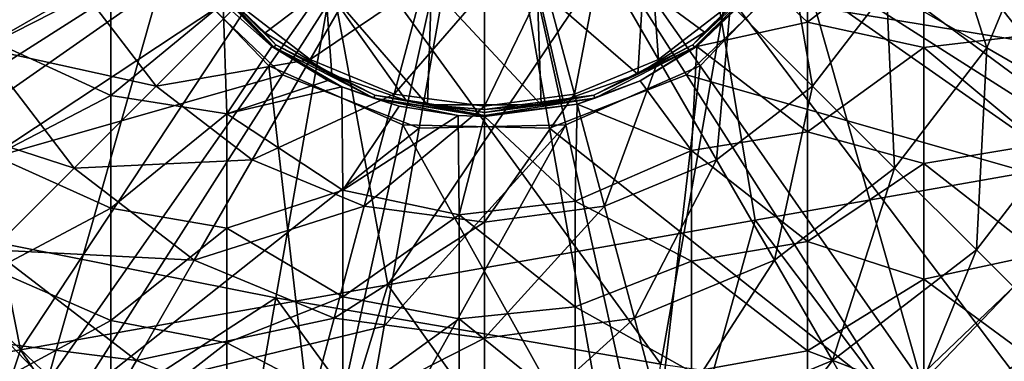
# Model space of a CAD drawing. Extents: x -65 to 803, y -691 to 80.
# Tile 258 of 281: x 728.03 to 750.44, y -133.49 to -125.72. Entities that reach past the tile are written whole.
import ezdxf

# ---------------------------------------------------------------- set-up
doc = ezdxf.new("R2010")
doc.units = 0
doc.header["$LTSCALE"] = 101.851852
for name, color, linetype in [('182', 7, 'CONTINUOUS'), ('183', 7, 'CONTINUOUS'), ('184', 7, 'CONTINUOUS'), ('185', 7, 'CONTINUOUS'), ('213', 7, 'CONTINUOUS'), ('256', 7, 'CONTINUOUS'), ('268', 7, 'CONTINUOUS'), ('338', 7, 'CONTINUOUS'), ('349', 7, 'CONTINUOUS'), ('350', 7, 'CONTINUOUS')]:
    doc.layers.add(name, color=color, linetype=linetype)

msp = doc.modelspace()

# ---------------------------------------------------------------- linework, layer by layer
at = {"layer": '182', "color": 7, "linetype": 'CONTINUOUS'}
for points in [[(745.96, -125.78, -46.7), (745.962, -123.289, -46.7), (744.98, -124.854, -46.7), (745.96, -125.78, -46.7)], [(745.96, -125.78, -46.7), (748.603, -123.713, -46.7), (745.962, -123.289, -46.7), (745.96, -125.78, -46.7)], [(727.46, -126.234, -46.7), (730.103, -124.886, -46.7), (727.46, -123.646, -46.7), (727.46, -126.234, -46.7)], [(751.246, -123.532, -46.7), (748.603, -123.713, -46.7), (751.246, -126.041, -46.7), (751.246, -123.532, -46.7)], [(748.603, -126.352, -46.7), (748.603, -123.713, -46.7), (745.96, -125.78, -46.7), (748.603, -126.352, -46.7)], [(748.603, -123.713, -46.7), (748.603, -126.352, -46.7), (751.246, -126.041, -46.7), (748.603, -123.713, -46.7)], [(730.103, -127.446, -46.7), (730.103, -124.886, -46.7), (727.46, -126.234, -46.7), (730.103, -127.446, -46.7)], [(730.103, -127.446, -46.7), (732.661, -125.349, -46.7), (730.103, -124.886, -46.7), (730.103, -127.446, -46.7)], [(743.442, -126.333, -46.7), (745.96, -125.78, -46.7), (744.98, -124.854, -46.7), (743.442, -126.333, -46.7)], [(732.745, -127.863, -46.7), (732.661, -125.349, -46.7), (730.103, -127.446, -46.7), (732.745, -127.863, -46.7)], [(732.661, -125.349, -46.7), (732.745, -127.863, -46.7), (733.769, -126.332, -46.7), (732.661, -125.349, -46.7)], [(745.96, -128.273, -46.7), (745.96, -125.78, -46.7), (743.442, -126.333, -46.7), (745.96, -128.273, -46.7)], [(745.96, -128.273, -46.7), (748.603, -126.352, -46.7), (745.96, -125.78, -46.7), (745.96, -128.273, -46.7)], [(751.246, -126.041, -46.7), (748.603, -126.352, -46.7), (751.246, -128.55, -46.7), (751.246, -126.041, -46.7)], [(727.46, -128.822, -46.7), (730.103, -127.446, -46.7), (727.46, -126.234, -46.7), (727.46, -128.822, -46.7)], [(733.769, -126.332, -46.7), (732.745, -127.863, -46.7), (735.047, -127.104, -46.7), (733.769, -126.332, -46.7)], [(743.317, -128.698, -46.7), (743.442, -126.333, -46.7), (742.148, -127.112, -46.7), (743.317, -128.698, -46.7)], [(743.317, -128.698, -46.7), (745.96, -128.273, -46.7), (743.442, -126.333, -46.7), (743.317, -128.698, -46.7)], [(748.603, -128.99, -46.7), (748.603, -126.352, -46.7), (745.96, -128.273, -46.7), (748.603, -128.99, -46.7)], [(748.603, -126.352, -46.7), (748.603, -128.99, -46.7), (751.246, -128.55, -46.7), (748.603, -126.352, -46.7)], [(732.745, -127.863, -46.7), (735.366, -127.25, -46.7), (735.047, -127.104, -46.7), (732.745, -127.863, -46.7)], [(740.719, -127.642, -46.7), (743.317, -128.698, -46.7), (742.148, -127.112, -46.7), (740.719, -127.642, -46.7)], [(730.103, -130.007, -46.7), (730.103, -127.446, -46.7), (727.46, -128.822, -46.7), (730.103, -130.007, -46.7)], [(730.103, -130.007, -46.7), (732.745, -127.863, -46.7), (730.103, -127.446, -46.7), (730.103, -130.007, -46.7)], [(735.388, -129.602, -46.7), (735.366, -127.25, -46.7), (732.745, -127.863, -46.7), (735.388, -129.602, -46.7)], [(735.366, -127.25, -46.7), (735.388, -129.602, -46.7), (736.665, -127.687, -46.7), (735.366, -127.25, -46.7)], [(735.388, -129.602, -46.7), (738.008, -127.899, -46.7), (736.665, -127.687, -46.7), (735.388, -129.602, -46.7)], [(740.674, -129.852, -46.7), (740.719, -127.642, -46.7), (738.606, -127.921, -46.7), (740.674, -129.852, -46.7)], [(740.674, -129.852, -46.7), (743.317, -128.698, -46.7), (740.719, -127.642, -46.7), (740.674, -129.852, -46.7)], [(732.745, -130.467, -46.7), (732.745, -127.863, -46.7), (730.103, -130.007, -46.7), (732.745, -130.467, -46.7)], [(732.745, -130.467, -46.7), (735.388, -129.602, -46.7), (732.745, -127.863, -46.7), (732.745, -130.467, -46.7)], [(738.031, -130.159, -46.7), (738.008, -127.899, -46.7), (735.388, -129.602, -46.7), (738.031, -130.159, -46.7)], [(738.008, -127.899, -46.7), (738.031, -130.159, -46.7), (738.606, -127.921, -46.7), (738.008, -127.899, -46.7)], [(738.031, -130.159, -46.7), (740.674, -129.852, -46.7), (738.606, -127.921, -46.7), (738.031, -130.159, -46.7)], [(745.96, -130.765, -46.7), (745.96, -128.273, -46.7), (743.317, -128.698, -46.7), (745.96, -130.765, -46.7)], [(745.96, -130.765, -46.7), (748.603, -128.99, -46.7), (745.96, -128.273, -46.7), (745.96, -130.765, -46.7)], [(751.246, -128.55, -46.7), (748.603, -128.99, -46.7), (751.246, -131.059, -46.7), (751.246, -128.55, -46.7)], [(743.317, -131.217, -46.7), (743.317, -128.698, -46.7), (740.674, -129.852, -46.7), (743.317, -131.217, -46.7)], [(743.317, -131.217, -46.7), (745.96, -130.765, -46.7), (743.317, -128.698, -46.7), (743.317, -131.217, -46.7)], [(727.46, -131.41, -46.7), (730.103, -130.007, -46.7), (727.46, -128.822, -46.7), (727.46, -131.41, -46.7)], [(748.603, -131.628, -46.7), (748.603, -128.99, -46.7), (745.96, -130.765, -46.7), (748.603, -131.628, -46.7)], [(748.603, -128.99, -46.7), (748.603, -131.628, -46.7), (751.246, -131.059, -46.7), (748.603, -128.99, -46.7)], [(735.388, -132.023, -46.7), (735.388, -129.602, -46.7), (732.745, -130.467, -46.7), (735.388, -132.023, -46.7)], [(735.388, -132.023, -46.7), (738.031, -130.159, -46.7), (735.388, -129.602, -46.7), (735.388, -132.023, -46.7)], [(740.674, -132.255, -46.7), (740.674, -129.852, -46.7), (738.031, -130.159, -46.7), (740.674, -132.255, -46.7)], [(740.674, -132.255, -46.7), (743.317, -131.217, -46.7), (740.674, -129.852, -46.7), (740.674, -132.255, -46.7)], [(730.103, -132.567, -46.7), (730.103, -130.007, -46.7), (727.46, -131.41, -46.7), (730.103, -132.567, -46.7)], [(730.103, -132.567, -46.7), (732.745, -130.467, -46.7), (730.103, -130.007, -46.7), (730.103, -132.567, -46.7)], [(738.031, -132.528, -46.7), (738.031, -130.159, -46.7), (735.388, -132.023, -46.7), (738.031, -132.528, -46.7)], [(738.031, -132.528, -46.7), (740.674, -132.255, -46.7), (738.031, -130.159, -46.7), (738.031, -132.528, -46.7)], [(732.745, -133.072, -46.7), (732.745, -130.467, -46.7), (730.103, -132.567, -46.7), (732.745, -133.072, -46.7)], [(732.745, -133.072, -46.7), (735.388, -132.023, -46.7), (732.745, -130.467, -46.7), (732.745, -133.072, -46.7)], [(745.96, -133.257, -46.7), (745.96, -130.765, -46.7), (743.317, -131.217, -46.7), (745.96, -133.257, -46.7)], [(745.96, -133.257, -46.7), (748.603, -131.628, -46.7), (745.96, -130.765, -46.7), (745.96, -133.257, -46.7)], [(743.317, -133.736, -46.7), (743.317, -131.217, -46.7), (740.674, -132.255, -46.7), (743.317, -133.736, -46.7)], [(743.317, -133.736, -46.7), (745.96, -133.257, -46.7), (743.317, -131.217, -46.7), (743.317, -133.736, -46.7)], [(751.246, -131.059, -46.7), (748.603, -131.628, -46.7), (751.246, -133.568, -46.7), (751.246, -131.059, -46.7)], [(727.46, -133.998, -46.7), (730.103, -132.567, -46.7), (727.46, -131.41, -46.7), (727.46, -133.998, -46.7)], [(748.603, -134.266, -46.7), (748.603, -131.628, -46.7), (745.96, -133.257, -46.7), (748.603, -134.266, -46.7)], [(748.603, -131.628, -46.7), (748.603, -134.266, -46.7), (751.246, -133.568, -46.7), (748.603, -131.628, -46.7)], [(735.388, -134.443, -46.7), (735.388, -132.023, -46.7), (732.745, -133.072, -46.7), (735.388, -134.443, -46.7)], [(735.388, -134.443, -46.7), (738.031, -132.528, -46.7), (735.388, -132.023, -46.7), (735.388, -134.443, -46.7)], [(740.674, -134.659, -46.7), (740.674, -132.255, -46.7), (738.031, -132.528, -46.7), (740.674, -134.659, -46.7)], [(740.674, -134.659, -46.7), (743.317, -133.736, -46.7), (740.674, -132.255, -46.7), (740.674, -134.659, -46.7)], [(730.103, -135.128, -46.7), (730.103, -132.567, -46.7), (727.46, -133.998, -46.7), (730.103, -135.128, -46.7)], [(730.103, -135.128, -46.7), (732.745, -133.072, -46.7), (730.103, -132.567, -46.7), (730.103, -135.128, -46.7)], [(738.031, -134.898, -46.7), (738.031, -132.528, -46.7), (735.388, -134.443, -46.7), (738.031, -134.898, -46.7)], [(738.031, -134.898, -46.7), (740.674, -134.659, -46.7), (738.031, -132.528, -46.7), (738.031, -134.898, -46.7)], [(732.745, -135.677, -46.7), (732.745, -133.072, -46.7), (730.103, -135.128, -46.7), (732.745, -135.677, -46.7)], [(732.745, -135.677, -46.7), (735.388, -134.443, -46.7), (732.745, -133.072, -46.7), (732.745, -135.677, -46.7)], [(745.96, -135.749, -46.7), (745.96, -133.257, -46.7), (743.317, -133.736, -46.7), (745.96, -135.749, -46.7)], [(745.96, -135.749, -46.7), (748.603, -134.266, -46.7), (745.96, -133.257, -46.7), (745.96, -135.749, -46.7)]]:
    msp.add_3dface(points, dxfattribs=at)
at = {"layer": '183', "color": 7, "linetype": 'CONTINUOUS'}
for points in [[(732.022, -124.547, -45.977), (733.822, -126.348, -45.977), (732.078, -124.507, -43.335), (732.022, -124.547, -45.977)], [(732.661, -125.349, -46.7), (733.769, -126.332, -46.7), (732.022, -124.547, -45.977), (732.661, -125.349, -46.7)], [(732.022, -124.547, -45.977), (733.769, -126.332, -46.7), (733.822, -126.348, -45.977), (732.022, -124.547, -45.977)], [(733.822, -126.348, -45.977), (733.863, -126.292, -43.335), (732.078, -124.507, -43.335), (733.822, -126.348, -45.977)], [(733.863, -126.292, -43.335), (732.355, -124.756, -40.696), (732.078, -124.507, -43.335), (733.863, -126.292, -43.335)], [(732.555, -124.996, -40.696), (732.355, -124.756, -40.696), (733.863, -126.292, -43.335), (732.555, -124.996, -40.696)], [(733.617, -126.018, -40.696), (732.555, -124.996, -40.696), (733.863, -126.292, -43.335), (733.617, -126.018, -40.696)], [(735.132, -126.97, -40.696), (733.617, -126.018, -40.696), (733.863, -126.292, -43.335), (735.132, -126.97, -40.696)], [(733.769, -126.332, -46.7), (735.047, -127.104, -46.7), (733.822, -126.348, -45.977), (733.769, -126.332, -46.7)], [(733.822, -126.348, -45.977), (736.091, -127.504, -45.977), (733.863, -126.292, -43.335), (733.822, -126.348, -45.977)], [(735.047, -127.104, -46.7), (735.366, -127.25, -46.7), (733.822, -126.348, -45.977), (735.047, -127.104, -46.7)], [(733.822, -126.348, -45.977), (735.366, -127.25, -46.7), (736.091, -127.504, -45.977), (733.822, -126.348, -45.977)], [(736.091, -127.504, -45.977), (736.112, -127.438, -43.335), (733.863, -126.292, -43.335), (736.091, -127.504, -45.977)], [(736.112, -127.438, -43.335), (735.132, -126.97, -40.696), (733.863, -126.292, -43.335), (736.112, -127.438, -43.335)], [(736.826, -127.563, -40.696), (735.132, -126.97, -40.696), (736.112, -127.438, -43.335), (736.826, -127.563, -40.696)], [(735.366, -127.25, -46.7), (736.665, -127.687, -46.7), (736.091, -127.504, -45.977), (735.366, -127.25, -46.7)], [(736.091, -127.504, -45.977), (738.606, -127.902, -45.977), (736.112, -127.438, -43.335), (736.091, -127.504, -45.977)], [(738.606, -127.902, -45.977), (738.606, -127.833, -43.335), (736.112, -127.438, -43.335), (738.606, -127.902, -45.977)], [(738.606, -127.833, -43.335), (736.826, -127.563, -40.696), (736.112, -127.438, -43.335), (738.606, -127.833, -43.335)], [(738.008, -127.899, -46.7), (738.606, -127.921, -46.7), (736.091, -127.504, -45.977), (738.008, -127.899, -46.7)], [(736.665, -127.687, -46.7), (738.008, -127.899, -46.7), (736.091, -127.504, -45.977), (736.665, -127.687, -46.7)], [(736.091, -127.504, -45.977), (738.606, -127.921, -46.7), (738.606, -127.902, -45.977), (736.091, -127.504, -45.977)], [(737.308, -127.658, -40.696), (736.826, -127.563, -40.696), (738.606, -127.833, -43.335), (737.308, -127.658, -40.696)], [(738.606, -127.764, -40.696), (737.308, -127.658, -40.696), (738.606, -127.833, -43.335), (738.606, -127.764, -40.696)]]:
    msp.add_3dface(points, dxfattribs=at)
at = {"layer": '184', "color": 7, "linetype": 'CONTINUOUS'}
for points in [[(745.19, -124.547, -45.977), (745.134, -124.507, -43.335), (743.349, -126.292, -43.335), (745.19, -124.547, -45.977)], [(745.134, -124.507, -43.335), (743.615, -126.002, -40.696), (743.349, -126.292, -43.335), (745.134, -124.507, -43.335)], [(743.389, -126.348, -45.977), (745.19, -124.547, -45.977), (743.349, -126.292, -43.335), (743.389, -126.348, -45.977)], [(743.389, -126.348, -45.977), (744.98, -124.854, -46.7), (745.19, -124.547, -45.977), (743.389, -126.348, -45.977)], [(744.656, -124.997, -40.696), (743.615, -126.002, -40.696), (745.134, -124.507, -43.335), (744.656, -124.997, -40.696)], [(743.442, -126.333, -46.7), (744.98, -124.854, -46.7), (743.389, -126.348, -45.977), (743.442, -126.333, -46.7)], [(743.615, -126.002, -40.696), (742.096, -126.962, -40.696), (743.349, -126.292, -43.335), (743.615, -126.002, -40.696)], [(743.389, -126.348, -45.977), (743.349, -126.292, -43.335), (741.099, -127.438, -43.335), (743.389, -126.348, -45.977)], [(743.349, -126.292, -43.335), (742.096, -126.962, -40.696), (741.099, -127.438, -43.335), (743.349, -126.292, -43.335)], [(741.121, -127.504, -45.977), (743.389, -126.348, -45.977), (741.099, -127.438, -43.335), (741.121, -127.504, -45.977)], [(741.121, -127.504, -45.977), (742.148, -127.112, -46.7), (743.389, -126.348, -45.977), (741.121, -127.504, -45.977)], [(742.148, -127.112, -46.7), (743.442, -126.333, -46.7), (743.389, -126.348, -45.977), (742.148, -127.112, -46.7)], [(742.096, -126.962, -40.696), (740.395, -127.561, -40.696), (741.099, -127.438, -43.335), (742.096, -126.962, -40.696)], [(740.719, -127.642, -46.7), (742.148, -127.112, -46.7), (741.121, -127.504, -45.977), (740.719, -127.642, -46.7)], [(738.606, -127.764, -40.696), (738.606, -127.833, -43.335), (741.099, -127.438, -43.335), (738.606, -127.764, -40.696)], [(739.898, -127.659, -40.696), (738.606, -127.764, -40.696), (741.099, -127.438, -43.335), (739.898, -127.659, -40.696)], [(738.606, -127.833, -43.335), (741.121, -127.504, -45.977), (741.099, -127.438, -43.335), (738.606, -127.833, -43.335)], [(740.395, -127.561, -40.696), (739.898, -127.659, -40.696), (741.099, -127.438, -43.335), (740.395, -127.561, -40.696)], [(738.606, -127.902, -45.977), (740.719, -127.642, -46.7), (741.121, -127.504, -45.977), (738.606, -127.902, -45.977)], [(738.606, -127.833, -43.335), (738.606, -127.902, -45.977), (741.121, -127.504, -45.977), (738.606, -127.833, -43.335)], [(738.606, -127.921, -46.7), (740.719, -127.642, -46.7), (738.606, -127.902, -45.977), (738.606, -127.921, -46.7)]]:
    msp.add_3dface(points, dxfattribs=at)
at = {"layer": '185', "color": 7, "linetype": 'CONTINUOUS'}
for points in [[(732.555, -124.996, -40.696), (733.617, -126.018, -40.696), (734.987, -124.976, -40.696), (732.555, -124.996, -40.696)], [(733.617, -126.018, -40.696), (735.132, -126.97, -40.696), (734.987, -124.976, -40.696), (733.617, -126.018, -40.696)], [(735.132, -126.97, -40.696), (736.826, -127.563, -40.696), (734.987, -124.976, -40.696), (735.132, -126.97, -40.696)], [(736.826, -127.563, -40.696), (737.308, -127.658, -40.696), (734.987, -124.976, -40.696), (736.826, -127.563, -40.696)], [(737.308, -127.658, -40.696), (737.399, -124.976, -40.696), (734.987, -124.976, -40.696), (737.308, -127.658, -40.696)], [(737.308, -127.658, -40.696), (739.898, -127.659, -40.696), (737.399, -124.976, -40.696), (737.308, -127.658, -40.696)], [(739.898, -127.659, -40.696), (739.81, -124.976, -40.696), (737.399, -124.976, -40.696), (739.898, -127.659, -40.696)], [(739.898, -127.659, -40.696), (740.395, -127.561, -40.696), (739.81, -124.976, -40.696), (739.898, -127.659, -40.696)], [(740.395, -127.561, -40.696), (742.096, -126.962, -40.696), (739.81, -124.976, -40.696), (740.395, -127.561, -40.696)], [(742.096, -126.962, -40.696), (742.222, -124.976, -40.696), (739.81, -124.976, -40.696), (742.096, -126.962, -40.696)], [(742.096, -126.962, -40.696), (743.615, -126.002, -40.696), (742.222, -124.976, -40.696), (742.096, -126.962, -40.696)], [(743.615, -126.002, -40.696), (744.656, -124.997, -40.696), (742.222, -124.976, -40.696), (743.615, -126.002, -40.696)], [(737.308, -127.658, -40.696), (738.606, -127.764, -40.696), (739.898, -127.659, -40.696), (737.308, -127.658, -40.696)]]:
    msp.add_3dface(points, dxfattribs=at)
at = {"layer": '213', "color": 7, "linetype": 'CONTINUOUS'}
for points in [[(748.809, -122.498, -60.595), (750.037, -126.364, -60.769), (747.754, -125.045, -60.595), (748.809, -122.498, -60.595)], [(751.356, -123.18, -60.769), (750.037, -126.364, -60.769), (748.809, -122.498, -60.595), (751.356, -123.18, -60.769)], [(727.174, -126.364, -60.769), (725.856, -123.18, -60.769), (729.458, -125.045, -60.595), (727.174, -126.364, -60.769)], [(751.356, -123.18, -60.769), (752.319, -127.681, -60.981), (750.037, -126.364, -60.769), (751.356, -123.18, -60.769)], [(742.341, -123.499, -60.364), (742.568, -126.626, -60.46), (741.247, -124.339, -60.364), (742.341, -123.499, -60.364)], [(744.209, -125.367, -60.46), (742.568, -126.626, -60.46), (742.341, -123.499, -60.364), (744.209, -125.367, -60.46)], [(745.468, -123.726, -60.46), (746.075, -127.233, -60.595), (744.209, -125.367, -60.46), (745.468, -123.726, -60.46)], [(747.754, -125.045, -60.595), (746.075, -127.233, -60.595), (745.468, -123.726, -60.46), (747.754, -125.045, -60.595)], [(734.644, -126.626, -60.46), (733.003, -125.367, -60.46), (735.965, -124.339, -60.364), (734.644, -126.626, -60.46)], [(737.239, -124.866, -60.364), (734.644, -126.626, -60.46), (735.965, -124.339, -60.364), (737.239, -124.866, -60.364)], [(741.247, -124.339, -60.364), (740.657, -127.417, -60.46), (739.973, -124.866, -60.364), (741.247, -124.339, -60.364)], [(742.568, -126.626, -60.46), (740.657, -127.417, -60.46), (741.247, -124.339, -60.364), (742.568, -126.626, -60.46)], [(736.555, -127.417, -60.46), (734.644, -126.626, -60.46), (737.239, -124.866, -60.364), (736.555, -127.417, -60.46)], [(738.606, -125.046, -60.364), (736.555, -127.417, -60.46), (737.239, -124.866, -60.364), (738.606, -125.046, -60.364)], [(740.657, -127.417, -60.46), (738.606, -127.687, -60.46), (739.973, -124.866, -60.364), (740.657, -127.417, -60.46)], [(739.973, -124.866, -60.364), (738.606, -127.687, -60.46), (738.606, -125.046, -60.364), (739.973, -124.866, -60.364)], [(731.137, -127.233, -60.595), (727.174, -126.364, -60.769), (729.458, -125.045, -60.595), (731.137, -127.233, -60.595)], [(731.137, -127.233, -60.595), (729.458, -125.045, -60.595), (733.003, -125.367, -60.46), (731.137, -127.233, -60.595)], [(738.606, -127.687, -60.46), (736.555, -127.417, -60.46), (738.606, -125.046, -60.364), (738.606, -127.687, -60.46)], [(747.754, -125.045, -60.595), (747.94, -129.098, -60.769), (746.075, -127.233, -60.595), (747.754, -125.045, -60.595)], [(750.037, -126.364, -60.769), (747.94, -129.098, -60.769), (747.754, -125.045, -60.595), (750.037, -126.364, -60.769)], [(734.644, -126.626, -60.46), (731.137, -127.233, -60.595), (733.003, -125.367, -60.46), (734.644, -126.626, -60.46)], [(744.209, -125.367, -60.46), (743.887, -128.912, -60.595), (742.568, -126.626, -60.46), (744.209, -125.367, -60.46)], [(746.075, -127.233, -60.595), (743.887, -128.912, -60.595), (744.209, -125.367, -60.46), (746.075, -127.233, -60.595)], [(729.272, -129.098, -60.769), (724.893, -127.681, -60.981), (727.174, -126.364, -60.769), (729.272, -129.098, -60.769)], [(729.272, -129.098, -60.769), (727.174, -126.364, -60.769), (731.137, -127.233, -60.595), (729.272, -129.098, -60.769)], [(750.037, -126.364, -60.769), (749.802, -130.96, -60.981), (747.94, -129.098, -60.769), (750.037, -126.364, -60.769)], [(752.319, -127.681, -60.981), (749.802, -130.96, -60.981), (750.037, -126.364, -60.769), (752.319, -127.681, -60.981)], [(733.324, -128.912, -60.595), (731.137, -127.233, -60.595), (734.644, -126.626, -60.46), (733.324, -128.912, -60.595)], [(736.555, -127.417, -60.46), (733.324, -128.912, -60.595), (734.644, -126.626, -60.46), (736.555, -127.417, -60.46)], [(742.568, -126.626, -60.46), (741.34, -129.967, -60.595), (740.657, -127.417, -60.46), (742.568, -126.626, -60.46)], [(743.887, -128.912, -60.595), (741.34, -129.967, -60.595), (742.568, -126.626, -60.46), (743.887, -128.912, -60.595)], [(733.324, -128.912, -60.595), (729.272, -129.098, -60.769), (731.137, -127.233, -60.595), (733.324, -128.912, -60.595)], [(746.075, -127.233, -60.595), (745.206, -131.195, -60.769), (743.887, -128.912, -60.595), (746.075, -127.233, -60.595)], [(747.94, -129.098, -60.769), (745.206, -131.195, -60.769), (746.075, -127.233, -60.595), (747.94, -129.098, -60.769)], [(735.872, -129.967, -60.595), (733.324, -128.912, -60.595), (736.555, -127.417, -60.46), (735.872, -129.967, -60.595)], [(738.606, -127.687, -60.46), (735.872, -129.967, -60.595), (736.555, -127.417, -60.46), (738.606, -127.687, -60.46)], [(741.34, -129.967, -60.595), (738.606, -130.327, -60.595), (740.657, -127.417, -60.46), (741.34, -129.967, -60.595)], [(740.657, -127.417, -60.46), (738.606, -130.327, -60.595), (738.606, -127.687, -60.46), (740.657, -127.417, -60.46)], [(727.409, -130.96, -60.981), (724.893, -127.681, -60.981), (729.272, -129.098, -60.769), (727.409, -130.96, -60.981)], [(738.606, -130.327, -60.595), (735.872, -129.967, -60.595), (738.606, -127.687, -60.46), (738.606, -130.327, -60.595)], [(752.319, -127.681, -60.981), (751.663, -132.821, -61.231), (749.802, -130.96, -60.981), (752.319, -127.681, -60.981)], [(732.006, -131.195, -60.769), (729.272, -129.098, -60.769), (733.324, -128.912, -60.595), (732.006, -131.195, -60.769)], [(735.872, -129.967, -60.595), (732.006, -131.195, -60.769), (733.324, -128.912, -60.595), (735.872, -129.967, -60.595)], [(743.887, -128.912, -60.595), (742.022, -132.514, -60.769), (741.34, -129.967, -60.595), (743.887, -128.912, -60.595)], [(745.206, -131.195, -60.769), (742.022, -132.514, -60.769), (743.887, -128.912, -60.595), (745.206, -131.195, -60.769)], [(732.006, -131.195, -60.769), (727.409, -130.96, -60.981), (729.272, -129.098, -60.769), (732.006, -131.195, -60.769)], [(747.94, -129.098, -60.769), (746.523, -133.477, -60.981), (745.206, -131.195, -60.769), (747.94, -129.098, -60.769)], [(749.802, -130.96, -60.981), (746.523, -133.477, -60.981), (747.94, -129.098, -60.769), (749.802, -130.96, -60.981)], [(735.189, -132.514, -60.769), (732.006, -131.195, -60.769), (735.872, -129.967, -60.595), (735.189, -132.514, -60.769)], [(738.606, -130.327, -60.595), (735.189, -132.514, -60.769), (735.872, -129.967, -60.595), (738.606, -130.327, -60.595)], [(742.022, -132.514, -60.769), (738.606, -132.964, -60.769), (741.34, -129.967, -60.595), (742.022, -132.514, -60.769)], [(741.34, -129.967, -60.595), (738.606, -132.964, -60.769), (738.606, -130.327, -60.595), (741.34, -129.967, -60.595)], [(738.606, -132.964, -60.769), (735.189, -132.514, -60.769), (738.606, -130.327, -60.595), (738.606, -132.964, -60.769)], [(730.689, -133.477, -60.981), (725.549, -132.821, -61.231), (727.409, -130.96, -60.981), (730.689, -133.477, -60.981)], [(730.689, -133.477, -60.981), (727.409, -130.96, -60.981), (732.006, -131.195, -60.769), (730.689, -133.477, -60.981)], [(749.802, -130.96, -60.981), (747.838, -135.755, -61.231), (746.523, -133.477, -60.981), (749.802, -130.96, -60.981)], [(751.663, -132.821, -61.231), (747.838, -135.755, -61.231), (749.802, -130.96, -60.981), (751.663, -132.821, -61.231)], [(735.189, -132.514, -60.769), (730.689, -133.477, -60.981), (732.006, -131.195, -60.769), (735.189, -132.514, -60.769)], [(745.206, -131.195, -60.769), (742.704, -135.059, -60.981), (742.022, -132.514, -60.769), (745.206, -131.195, -60.769)], [(746.523, -133.477, -60.981), (742.704, -135.059, -60.981), (745.206, -131.195, -60.769), (746.523, -133.477, -60.981)], [(734.508, -135.059, -60.981), (730.689, -133.477, -60.981), (735.189, -132.514, -60.769), (734.508, -135.059, -60.981)], [(738.606, -132.964, -60.769), (734.508, -135.059, -60.981), (735.189, -132.514, -60.769), (738.606, -132.964, -60.769)], [(742.704, -135.059, -60.981), (738.606, -135.598, -60.981), (742.022, -132.514, -60.769), (742.704, -135.059, -60.981)], [(742.022, -132.514, -60.769), (738.606, -135.598, -60.981), (738.606, -132.964, -60.769), (742.022, -132.514, -60.769)], [(729.373, -135.755, -61.231), (725.756, -134.034, -61.308), (725.549, -132.821, -61.231), (729.373, -135.755, -61.231)], [(729.373, -135.755, -61.231), (725.549, -132.821, -61.231), (730.689, -133.477, -60.981), (729.373, -135.755, -61.231)], [(751.663, -132.821, -61.231), (748.207, -136.394, -61.308), (747.838, -135.755, -61.231), (751.663, -132.821, -61.231)], [(749.893, -135.299, -61.308), (748.207, -136.394, -61.308), (751.663, -132.821, -61.231), (749.893, -135.299, -61.308)], [(751.455, -134.034, -61.308), (749.893, -135.299, -61.308), (751.663, -132.821, -61.231), (751.455, -134.034, -61.308)], [(738.606, -135.598, -60.981), (734.508, -135.059, -60.981), (738.606, -132.964, -60.769), (738.606, -135.598, -60.981)], [(734.508, -135.059, -60.981), (729.373, -135.755, -61.231), (730.689, -133.477, -60.981), (734.508, -135.059, -60.981)], [(746.523, -133.477, -60.981), (743.385, -137.6, -61.231), (742.704, -135.059, -60.981), (746.523, -133.477, -60.981)], [(747.838, -135.755, -61.231), (743.385, -137.6, -61.231), (746.523, -133.477, -60.981), (747.838, -135.755, -61.231)]]:
    msp.add_3dface(points, dxfattribs=at)
at = {"layer": '256', "color": 7, "linetype": 'CONTINUOUS'}
for points in [[(743.29, -121.518, 53.2), (751.775, -120.022, 53.2), (753.129, -128.809, 53.2), (743.29, -121.518, 53.2)], [(734.804, -123.014, 53.2), (743.29, -121.518, 53.2), (736.411, -131.757, 53.2), (734.804, -123.014, 53.2)], [(736.411, -131.757, 53.2), (743.29, -121.518, 53.2), (744.77, -130.283, 53.2), (736.411, -131.757, 53.2)], [(744.77, -130.283, 53.2), (743.29, -121.518, 53.2), (753.129, -128.809, 53.2), (744.77, -130.283, 53.2)], [(726.319, -124.511, 53.2), (734.804, -123.014, 53.2), (728.051, -133.231, 53.2), (726.319, -124.511, 53.2)], [(728.051, -133.231, 53.2), (734.804, -123.014, 53.2), (736.411, -131.757, 53.2), (728.051, -133.231, 53.2)], [(719.692, -134.705, 53.2), (726.319, -124.511, 53.2), (728.051, -133.231, 53.2), (719.692, -134.705, 53.2)], [(744.77, -130.283, 53.2), (753.129, -128.809, 53.2), (750.782, -138.249, 53.2), (744.77, -130.283, 53.2)], [(736.411, -131.757, 53.2), (744.77, -130.283, 53.2), (742.135, -139.774, 53.2), (736.411, -131.757, 53.2)], [(742.135, -139.774, 53.2), (744.77, -130.283, 53.2), (750.782, -138.249, 53.2), (742.135, -139.774, 53.2)], [(728.051, -133.231, 53.2), (736.411, -131.757, 53.2), (733.487, -141.299, 53.2), (728.051, -133.231, 53.2)], [(733.487, -141.299, 53.2), (736.411, -131.757, 53.2), (742.135, -139.774, 53.2), (733.487, -141.299, 53.2)], [(719.692, -134.705, 53.2), (728.051, -133.231, 53.2), (724.839, -142.824, 53.2), (719.692, -134.705, 53.2)], [(724.839, -142.824, 53.2), (728.051, -133.231, 53.2), (733.487, -141.299, 53.2), (724.839, -142.824, 53.2)]]:
    msp.add_3dface(points, dxfattribs=at)
at = {"layer": '268', "color": 7, "linetype": 'CONTINUOUS'}
for points in [[(733.699, -126.772, 153.341), (738.606, -119.764, 153.727), (731.391, -124.361, 153.341), (733.699, -126.772, 153.341)], [(736.754, -128.116, 153.341), (738.606, -119.764, 153.727), (733.699, -126.772, 153.341), (736.754, -128.116, 153.341)], [(740.091, -128.189, 153.341), (738.606, -119.764, 153.727), (736.754, -128.116, 153.341), (740.091, -128.189, 153.341)], [(745.614, -124.671, 153.341), (738.606, -119.764, 153.727), (743.202, -126.979, 153.341), (745.614, -124.671, 153.341)], [(743.202, -126.979, 153.341), (738.606, -119.764, 153.727), (740.091, -128.189, 153.341), (743.202, -126.979, 153.341)], [(730.181, -121.249, 153.341), (725.679, -122.043, 152.816), (723.966, -129.09, 152.128), (730.181, -121.249, 153.341)], [(730.181, -121.249, 153.341), (723.966, -129.09, 152.128), (731.391, -124.361, 153.341), (730.181, -121.249, 153.341)], [(752.824, -129.72, 152.128), (755.552, -123.521, 152.128), (745.614, -124.671, 153.341), (752.824, -129.72, 152.128)], [(723.966, -129.09, 152.128), (728.65, -133.983, 152.128), (731.391, -124.361, 153.341), (723.966, -129.09, 152.128)], [(728.65, -133.983, 152.128), (733.699, -126.772, 153.341), (731.391, -124.361, 153.341), (728.65, -133.983, 152.128)], [(752.824, -129.72, 152.128), (745.614, -124.671, 153.341), (743.202, -126.979, 153.341), (752.824, -129.72, 152.128)], [(728.65, -133.983, 152.128), (734.849, -136.71, 152.128), (733.699, -126.772, 153.341), (728.65, -133.983, 152.128)], [(734.849, -136.71, 152.128), (736.754, -128.116, 153.341), (733.699, -126.772, 153.341), (734.849, -136.71, 152.128)], [(747.932, -134.403, 152.128), (743.202, -126.979, 153.341), (740.091, -128.189, 153.341), (747.932, -134.403, 152.128)], [(747.932, -134.403, 152.128), (752.824, -129.72, 152.128), (743.202, -126.979, 153.341), (747.932, -134.403, 152.128)], [(734.849, -136.71, 152.128), (741.62, -136.858, 152.128), (736.754, -128.116, 153.341), (734.849, -136.71, 152.128)], [(741.62, -136.858, 152.128), (740.091, -128.189, 153.341), (736.754, -128.116, 153.341), (741.62, -136.858, 152.128)], [(741.62, -136.858, 152.128), (747.932, -134.403, 152.128), (740.091, -128.189, 153.341), (741.62, -136.858, 152.128)], [(723.966, -129.09, 152.128), (717.493, -134.939, 150.1), (728.65, -133.983, 152.128), (723.966, -129.09, 152.128)], [(747.932, -134.403, 152.128), (759.405, -135.366, 150.1), (752.824, -129.72, 152.128), (747.932, -134.403, 152.128)]]:
    msp.add_3dface(points, dxfattribs=at)
at = {"layer": '338', "color": 7, "linetype": 'CONTINUOUS'}
for points in [[(754.339, -118.283, 52.2), (744.112, -125.096, 52.2), (752.884, -126.537, 52.2), (754.339, -118.283, 52.2)], [(725.138, -130.318, 52.2), (735.355, -123.565, 52.2), (726.612, -121.959, 52.2), (725.138, -130.318, 52.2)], [(733.859, -132.051, 52.2), (735.355, -123.565, 52.2), (725.138, -130.318, 52.2), (733.859, -132.051, 52.2)], [(733.859, -132.051, 52.2), (742.62, -133.555, 52.2), (735.355, -123.565, 52.2), (733.859, -132.051, 52.2)], [(742.62, -133.555, 52.2), (744.112, -125.096, 52.2), (735.355, -123.565, 52.2), (742.62, -133.555, 52.2)], [(744.112, -125.096, 52.2), (742.62, -133.555, 52.2), (751.428, -134.792, 52.2), (744.112, -125.096, 52.2)], [(752.884, -126.537, 52.2), (744.112, -125.096, 52.2), (751.428, -134.792, 52.2), (752.884, -126.537, 52.2)], [(723.664, -138.678, 52.2), (733.859, -132.051, 52.2), (725.138, -130.318, 52.2), (723.664, -138.678, 52.2)], [(732.363, -140.536, 52.2), (733.859, -132.051, 52.2), (723.664, -138.678, 52.2), (732.363, -140.536, 52.2)], [(732.363, -140.536, 52.2), (741.129, -142.014, 52.2), (733.859, -132.051, 52.2), (732.363, -140.536, 52.2)], [(741.129, -142.014, 52.2), (742.62, -133.555, 52.2), (733.859, -132.051, 52.2), (741.129, -142.014, 52.2)]]:
    msp.add_3dface(points, dxfattribs=at)
at = {"layer": '349', "color": 7, "linetype": 'CONTINUOUS'}
for points in [[(737.12, -128.189, -47.941), (738.606, -119.764, -48.327), (740.457, -128.116, -47.941), (737.12, -128.189, -47.941)], [(740.457, -128.116, -47.941), (738.606, -119.764, -48.327), (743.513, -126.772, -47.941), (740.457, -128.116, -47.941)], [(743.513, -126.772, -47.941), (738.606, -119.764, -48.327), (745.821, -124.361, -47.941), (743.513, -126.772, -47.941)], [(753.245, -129.09, -46.728), (745.821, -124.361, -47.941), (747.031, -121.249, -47.941), (753.245, -129.09, -46.728)], [(755.7, -122.778, -46.728), (753.245, -129.09, -46.728), (747.031, -121.249, -47.941), (755.7, -122.778, -46.728)], [(748.562, -133.983, -46.728), (743.513, -126.772, -47.941), (745.821, -124.361, -47.941), (748.562, -133.983, -46.728)], [(753.245, -129.09, -46.728), (748.562, -133.983, -46.728), (745.821, -124.361, -47.941), (753.245, -129.09, -46.728)], [(742.363, -136.71, -46.728), (740.457, -128.116, -47.941), (743.513, -126.772, -47.941), (742.363, -136.71, -46.728)], [(748.562, -133.983, -46.728), (742.363, -136.71, -46.728), (743.513, -126.772, -47.941), (748.562, -133.983, -46.728)], [(742.363, -136.71, -46.728), (735.592, -136.858, -46.728), (740.457, -128.116, -47.941), (742.363, -136.71, -46.728)], [(740.457, -128.116, -47.941), (735.592, -136.858, -46.728), (736.327, -132.69, -47.416), (740.457, -128.116, -47.941)], [(737.12, -128.189, -47.941), (740.457, -128.116, -47.941), (736.327, -132.69, -47.416), (737.12, -128.189, -47.941)], [(753.245, -129.09, -46.728), (755.82, -139.249, -44.7), (748.562, -133.983, -46.728), (753.245, -129.09, -46.728)]]:
    msp.add_3dface(points, dxfattribs=at)
at = {"layer": '350', "color": 7, "linetype": 'CONTINUOUS'}
for points in [[(731.598, -124.671, -47.941), (738.606, -119.764, -48.327), (734.009, -126.979, -47.941), (731.598, -124.671, -47.941)], [(738.606, -119.764, -48.327), (737.12, -128.189, -47.941), (734.009, -126.979, -47.941), (738.606, -119.764, -48.327)], [(724.387, -129.72, -46.728), (721.66, -123.521, -46.728), (731.598, -124.671, -47.941), (724.387, -129.72, -46.728)], [(724.387, -129.72, -46.728), (731.598, -124.671, -47.941), (734.009, -126.979, -47.941), (724.387, -129.72, -46.728)], [(729.279, -134.403, -46.728), (724.387, -129.72, -46.728), (734.009, -126.979, -47.941), (729.279, -134.403, -46.728)], [(737.12, -128.189, -47.941), (729.279, -134.403, -46.728), (734.009, -126.979, -47.941), (737.12, -128.189, -47.941)], [(737.12, -128.189, -47.941), (736.327, -132.69, -47.416), (729.279, -134.403, -46.728), (737.12, -128.189, -47.941)], [(729.279, -134.403, -46.728), (723.431, -140.876, -44.7), (724.387, -129.72, -46.728), (729.279, -134.403, -46.728)], [(736.327, -132.69, -47.416), (735.592, -136.858, -46.728), (729.279, -134.403, -46.728), (736.327, -132.69, -47.416)]]:
    msp.add_3dface(points, dxfattribs=at)

doc.saveas('drawing.dxf')
